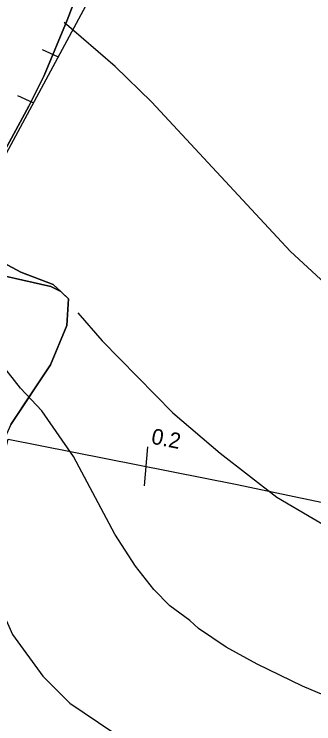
# Model space of a CAD drawing. Extents: x -645676 to -642474, y -1077513 to -1072613.
# Drawn here: x -643555.9 to -643441.2, y -1073757.7 to -1073485.7 of the extents above; entities that cross this region are included whole.
import ezdxf

# ---------------------------------------------------------------- set-up
doc = ezdxf.new("R2010")
doc.units = 0
for name, color, linetype in [('KRAJ_ZELEN_STAV', 7, 'Continuous'), ('KULTURY_STAV', 7, 'Continuous'), ('PC_NAVRH', 7, 'Continuous'), ('PC_STAN_NAVRH', 7, 'Continuous'), ('USES_BK_NAVRH', 7, 'Continuous'), ('VRSTEVNICE', 7, 'Continuous')]:
    doc.layers.add(name, color=color, linetype=linetype)

# ---------------------------------------------------------------- blocks, each defined once
blk = doc.blocks.new('$944')
blk.add_line((0, 1.5), (0, -1.5))
blk = doc.blocks.new('2$1030')
blk.add_line((0, 0), (0, -0.5))

msp = doc.modelspace()

# ---------------------------------------------------------------- linework, layer by layer
at = {"layer": 'KRAJ_ZELEN_STAV'}
for points in [[(-643523.79, -1073456.81), (-643535.67, -1073487.99), (-643544.49, -1073509.17), (-643550.35, -1073520.91), (-643565.2, -1073548.24)], [(-643566.55, -1073577.51), (-643553.37, -1073584.52), (-643540.97, -1073589.27), (-643535.19, -1073594.77), (-643535.75, -1073605), (-643542.04, -1073620.12), (-643557.26, -1073642.94)]]:
    msp.add_lwpolyline(points, dxfattribs=at)
at = {"layer": 'KULTURY_STAV'}
for points in [[(-643523.79, -1073456.81), (-643535.67, -1073487.99), (-643544.49, -1073509.17), (-643550.35, -1073520.91), (-643565.2, -1073548.24)], [(-643565.2, -1073548.24), (-643550.35, -1073520.91), (-643544.49, -1073509.17), (-643535.67, -1073487.99), (-643523.79, -1073456.81)], [(-643566.55, -1073577.51), (-643553.37, -1073584.52), (-643540.97, -1073589.27), (-643538.08, -1073592.02), (-643541.9, -1073590.02), (-643570.22, -1073583.65)], [(-643557.26, -1073642.94), (-643549.17, -1073630.81), (-643542.04, -1073620.12), (-643535.75, -1073605), (-643535.19, -1073594.77), (-643538.08, -1073592.02), (-643540.97, -1073589.27), (-643553.37, -1073584.52), (-643566.55, -1073577.51)], [(-643570.22, -1073583.65), (-643541.9, -1073590.02), (-643538.08, -1073592.02), (-643535.19, -1073594.77), (-643535.75, -1073605), (-643542.04, -1073620.12), (-643549.17, -1073630.81), (-643557.26, -1073642.94), (-643559.4, -1073647.88), (-643560.23, -1073649.8), (-643561.02, -1073653.24), (-643582.38, -1073645.07), (-643585.9, -1073644.35), (-643593.85, -1073642.64), (-643595.16, -1073638.25), (-643593.58, -1073622.9), (-643584.17, -1073607.1), (-643573.76, -1073589.62), (-643570.97, -1073584.92), (-643570.76, -1073584.56), (-643570.22, -1073583.65)]]:
    msp.add_lwpolyline(points, dxfattribs=at)
at = {"layer": 'PC_NAVRH'}
msp.add_lwpolyline([(-643651.3, -1073746.65), (-643642.16, -1073747.03), (-643634.9, -1073748.9), (-643627.26, -1073738.26), (-643603.35, -1073720.23), (-643590.34, -1073707.33), (-643581.82, -1073694.43), (-643570.81, -1073681.9), (-643563.42, -1073670.01), (-643558.29, -1073648.59), (-643471.17, -1073665.87), (-643315.58, -1073698.56), (-643063.81, -1073750.46), (-642778.16, -1073809.87)], dxfattribs=at)
at = {"layer": 'USES_BK_NAVRH'}
msp.add_lwpolyline([(-643507.19, -1073442.54), (-643621.79, -1073655.66), (-643633.31, -1073710.01), (-643602.63, -1073774.11), (-643549.96, -1073850.87), (-643465.95, -1073954.88), (-643402.48, -1074047.21), (-643374.54, -1074085.13), (-643322.34, -1074142.15), (-643301.3, -1074161.69), (-643132.86, -1074291.27), (-643133.86, -1074292.82), (-643146.7, -1074315.23), (-643153.67, -1074324.49), (-643140.05, -1074334.77), (-643371.48, -1074723.77)], dxfattribs=at)
at = {"layer": 'VRSTEVNICE'}
for points in [[(-643426.95, -1073597.98), (-643450.16, -1073576.62), (-643503.28, -1073519.22), (-643517.24, -1073505.69), (-643536.75, -1073488.88)], [(-643531.5, -1073600.19), (-643522.23, -1073610.94), (-643495.17, -1073638.43), (-643477.08, -1073653.95), (-643455.29, -1073670.76), (-643427.52, -1073687.14)], [(-643425.24, -1073751.79), (-643445.46, -1073743.25), (-643462.84, -1073734.85), (-643474.8, -1073728.29), (-643485.34, -1073721.17), (-643488.62, -1073718.04), (-643496.31, -1073712.49), (-643502.43, -1073706.22), (-643509.41, -1073697.25), (-643517.38, -1073685), (-643533.19, -1073655.23), (-643545.3, -1073637.71), (-643553.56, -1073629.03), (-643560.4, -1073620.2)], [(-643571.57, -1073679.89), (-643568.68, -1073690.49), (-643567.95, -1073693.86), (-643563.81, -1073707.22), (-643556.55, -1073723.45), (-643545.01, -1073739.4), (-643534.62, -1073749.8), (-643518.1, -1073760.91), (-643501.58, -1073770.74), (-643478.79, -1073781.99), (-643474.23, -1073785.41), (-643455.15, -1073796.66), (-643435.92, -1073811.33), (-643432.07, -1073815.74), (-643418.97, -1073828.27), (-643389.21, -1073860.46), (-643365.28, -1073881.97)]]:
    msp.add_lwpolyline(points, dxfattribs=at)

# ---------------------------------------------------------------- block references
at = {"layer": 'PC_STAN_NAVRH', "xscale": 5, "yscale": 4.999999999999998, "rotation": -5.130274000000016}
msp.add_blockref('$944', (-643505.5, -1073659.06), dxfattribs=at)
at = {"layer": 'USES_BK_NAVRH', "xscale": 13.000000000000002, "yscale": 12.999999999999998, "rotation": -114.05094800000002}
for p in [(-643539.16, -1073501.99), (-643548.63, -1073519.61)]:
    msp.add_blockref('2$1030', p, dxfattribs=at)

# ---------------------------------------------------------------- texts
at = {"layer": 'PC_STAN_NAVRH'}
msp.add_text('0.2', height=6, rotation=348.759, dxfattribs=at).set_placement((-643503.75, -1073650.23))

doc.saveas('drawing.dxf')
